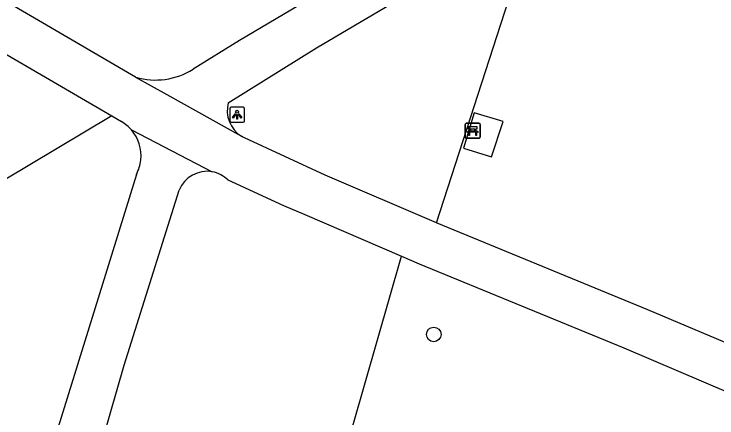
# Model space of a CAD drawing. Extents: x 162812 to 163818, y 381639 to 382470.
# Drawn here: x 163213.57 to 163260.65, y 381718.61 to 381745.67 of the extents above; entities that cross this region are included whole.
import ezdxf

# ---------------------------------------------------------------- set-up
doc = ezdxf.new("R2010")
doc.units = 0
for name, color, linetype in [('IMGEO_Bank', 7, 'Continuous'), ('IMGEO_Boom', 7, 'Continuous'), ('IMGEO_Groenvoorziening', 7, 'Continuous'), ('IMGEO_Lichtpunt', 7, 'Continuous'), ('IMGEO_Voetpad_gesloten', 7, 'Continuous'), ('IMGEO_Voetpad_open', 7, 'Continuous')]:
    doc.layers.add(name, color=color, linetype=linetype)

msp = doc.modelspace()

# ---------------------------------------------------------------- linework, layer by layer
at = {"layer": 'IMGEO_Bank'}
for p, q in [((163243.861, 381738.35), (163244.702, 381738.35)), ((163244.702, 381738.35), (163243.861, 381738.35)), ((163243.786, 381737.425), (163243.786, 381738.266)), ((163243.786, 381738.266), (163243.786, 381737.425)), ((163244.095, 381737.856), (163244.095, 381737.962)), ((163244.139, 381737.962), (163244.139, 381737.856)), ((163244.427, 381737.968), (163244.145, 381737.968)), ((163244.145, 381737.85), (163244.427, 381737.85)), ((163244.433, 381737.856), (163244.433, 381737.962)), ((163244.477, 381737.962), (163244.477, 381737.856)), ((163244.786, 381738.275), (163244.786, 381737.434)), ((163244.786, 381737.434), (163244.786, 381738.275)), ((163244.711, 381737.35), (163243.87, 381737.35)), ((163243.87, 381737.35), (163244.711, 381737.35)), ((163244.483, 381737.748), (163244.09, 381737.748))]:
    msp.add_line(p, q, dxfattribs=at)
for points in [[(163244.033, 381737.748), (163243.891, 381737.748), (163244.003, 381737.85), (163244.089, 381737.85)], [(163244.089, 381737.968), (163244.003, 381737.968), (163244.003, 381738.129), (163244.566, 381738.129), (163244.566, 381737.968), (163244.483, 381737.968)], [(163244.483, 381737.85), (163244.566, 381737.85), (163244.678, 381737.748), (163244.539, 381737.748)], [(163244.083, 381737.741), (163244.083, 381737.534), (163244.04, 381737.534), (163244.04, 381737.741)], [(163244.533, 381737.741), (163244.533, 381737.534), (163244.489, 381737.534), (163244.489, 381737.741)]]:
    msp.add_lwpolyline(points, dxfattribs=at)
for centre, radius, start, end in [((163243.864, 381738.272), 0.0779, 92.4484, 184.2845), ((163243.864, 381738.272), 0.0779, 92.4484, 184.2845), ((163244.708, 381738.272), 0.0779, 2.4484, 94.2845), ((163244.708, 381738.272), 0.0779, 2.4484, 94.2845), ((163244.088, 381737.961), 0.00671, 2.8957, 87.1043), ((163244.088, 381737.857), 0.00671, 272.8957, 357.1043), ((163244.145, 381737.961), 0.00671, 92.8957, 177.1043), ((163244.145, 381737.857), 0.00671, 182.8957, 267.1043), ((163244.427, 381737.961), 0.00671, 2.8957, 87.1043), ((163244.427, 381737.857), 0.00671, 272.8957, 357.1043), ((163244.484, 381737.961), 0.00671, 92.8957, 177.1043), ((163244.484, 381737.857), 0.00671, 182.8957, 267.1043), ((163243.864, 381737.428), 0.0779, 182.4484, 274.2845), ((163243.864, 381737.428), 0.0779, 182.4484, 274.2845), ((163244.033, 381737.741), 0.00671, 2.8957, 87.1043), ((163244.09, 381737.741), 0.00671, 92.8957, 177.1043), ((163244.482, 381737.741), 0.00671, 2.8957, 87.1043), ((163244.539, 381737.741), 0.00671, 92.8957, 177.1043), ((163244.708, 381737.428), 0.0779, 272.4484, 4.2845), ((163244.708, 381737.428), 0.0779, 272.4484, 4.2845)]:
    msp.add_arc(centre, radius, start, end, dxfattribs=at)
at = {"layer": 'IMGEO_Boom'}
msp.add_circle((163241.682, 381724.205), 0.489, dxfattribs=at)
at = {"layer": 'IMGEO_Groenvoorziening'}
for points in [[(163241.86, 381731.681), (163248.454, 381752.039)], [(163220.115, 381738.844), (163189.311, 381720.446), (163187.548, 381719.436)], [(163235.47, 381715.356), (163239.525, 381729.44)]]:
    msp.add_lwpolyline(points, dxfattribs=at)
at = {"layer": 'IMGEO_Lichtpunt'}
for p, q in [((163228.014, 381739.328), (163228.014, 381738.521)), ((163228.014, 381739.328), (163228.014, 381738.521)), ((163228.916, 381739.423), (163228.108, 381739.423)), ((163228.916, 381739.423), (163228.108, 381739.423)), ((163229.01, 381738.521), (163229.01, 381739.328)), ((163229.01, 381738.521), (163229.01, 381739.328)), ((163228.108, 381738.427), (163228.916, 381738.427)), ((163228.108, 381738.427), (163228.916, 381738.427))]:
    msp.add_line(p, q, dxfattribs=at)
for points in [[(163228.388, 381738.992), (163228.427, 381738.964), (163228.239, 381738.702), (163228.201, 381738.729), (163228.388, 381738.992)], [(163228.49, 381738.944), (163228.537, 381738.944), (163228.537, 381738.622), (163228.49, 381738.622), (163228.49, 381738.944)], [(163228.6, 381738.964), (163228.638, 381738.991), (163228.825, 381738.729), (163228.786, 381738.701), (163228.6, 381738.964)]]:
    msp.add_lwpolyline(points, dxfattribs=at)
msp.add_circle((163228.513, 381739.126), 0.0994, dxfattribs=at)
for centre, start, end in [((163228.108, 381739.328), 90, 180), ((163228.108, 381739.328), 90, 180), ((163228.916, 381739.328), 0, 90), ((163228.916, 381739.328), 0, 90), ((163228.108, 381738.521), 180, 270), ((163228.108, 381738.521), 180, 270), ((163228.916, 381738.521), 270, 0), ((163228.916, 381738.521), 270, 360)]:
    msp.add_arc(centre, 0.0946, start, end, dxfattribs=at)
at = {"layer": 'IMGEO_Voetpad_gesloten'}
for points in [[(163221.717, 381741.438), (163165.579, 381774.251), (163146.159, 381785.538), (163122.194, 381799.325)], [(163122.272, 381795.77), (163142.427, 381784.159), (163220.115, 381738.844)], [(163280.895, 381774.784), (163280.225, 381774.295), (163279.505, 381773.885), (163256.18, 381760.182), (163228.673, 381743.89), (163225.572, 381741.975)], [(163227.917, 381739.725), (163233.828, 381743.409), (163248.454, 381752.039)], [(163221.717, 381741.438), (163223.805, 381740.271), (163228.803, 381737.478)], [(163220.115, 381738.844), (163220.772, 381738.461)], [(163221.436, 381737.908), (163226.852, 381735.099)], [(163241.86, 381731.681), (163234.41, 381734.868), (163229, 381737.368), (163228.9, 381737.42), (163228.803, 381737.478)], [(163221.764, 381734.924), (163216.038, 381716.4), (163211.741, 381701.09), (163211.165, 381699.254)], [(163227.895, 381734.558), (163231.626, 381732.839), (163233.036, 381732.232), (163239.525, 381729.44)], [(163213.722, 381697.052), (163215.268, 381702.421), (163220.945, 381722.134), (163224.625, 381733.866)], [(163294.112, 381709.662), (163288.474, 381712.026), (163269.396, 381720.204), (163256.019, 381725.843), (163241.909, 381731.66), (163241.86, 381731.681)], [(163239.525, 381729.44), (163240.704, 381728.932), (163254.408, 381723.309), (163291.903, 381707.303), (163292.47, 381707.061), (163292.911, 381706.709)]]:
    msp.add_lwpolyline(points, dxfattribs=at)
for centre, radius, start, end in [((163223.043, 381746.026), 4.776, 253.8824, 301.9781), ((163229.895, 381739.207), 2.045, 165.3182, 237.7207), ((163219.449, 381736.198), 2.621, 40.7249, 59.6979), ((163219.425, 381736.175), 2.655, 353.9707, 40.7503), ((163219.407, 381736.186), 2.673, 331.8234, 353.7642), ((163226.491, 381733.123), 2.009, 79.6598, 158.2832), ((163226.485, 381733.115), 2.017, 45.6523, 79.5166)]:
    msp.add_arc(centre, radius, start, end, dxfattribs=at)
at = {"layer": 'IMGEO_Voetpad_open'}
msp.add_lwpolyline([(163246.319, 381738.467), (163244.388, 381739.045), (163243.673, 381736.685), (163245.548, 381736.093), (163246.319, 381738.467)], dxfattribs=at)

doc.saveas('drawing.dxf')
